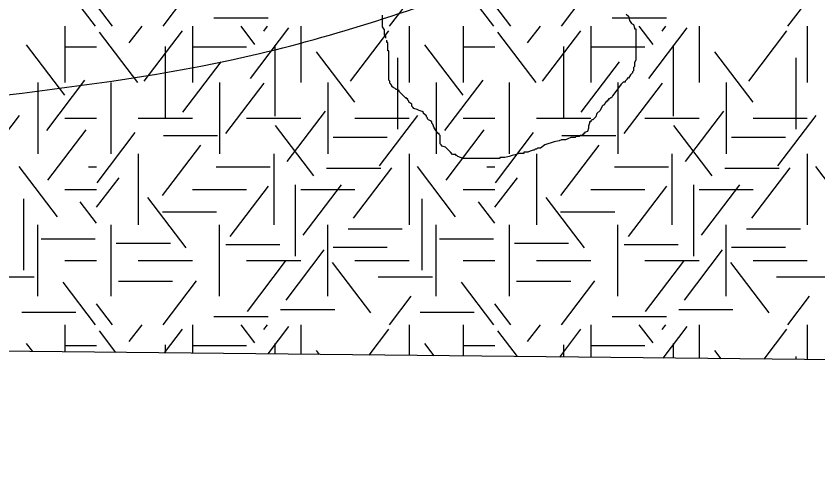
# Model space of a CAD drawing. Extents: x 419101 to 420177, y 4451541 to 4452254.
# Drawn here: x 419891.66 to 419911.55, y 4451540.51 to 4451551.73 of the extents above; entities that cross this region are included whole.
import ezdxf

# ---------------------------------------------------------------- set-up
doc = ezdxf.new("R2010")
doc.units = 0
for name, color, linetype in [('0_ÖNERİ_LEJAND', 7, 'Continuous'), ('3_HALİHAZIR', 7, 'Continuous'), ('Level 3', 7, 'Continuous'), ('Level 41', 7, 'Continuous')]:
    doc.layers.add(name, color=color, linetype=linetype)

msp = doc.modelspace()

# ---------------------------------------------------------------- linework, layer by layer
at = {"layer": '0_ÖNERİ_LEJAND'}
msp.add_lwpolyline([(419108.722, 4452245.778), (420173.096, 4452234.536), (420165.768, 4451540.511), (419101.295, 4451551.753)], close=True, dxfattribs=at)
at = {"layer": '3_HALİHAZIR'}
for points in [[(419823.158, 4451549.789), (419823.164, 4451549.79), (419829.854, 4451552.83), (419838.324, 4451557.73), (419864.054, 4451568.471), (419874.464, 4451571.841), (419888.954, 4451576.141), (419895.924, 4451578.691), (419906.074, 4451583.863), (419936.516, 4451595.874), (419942.649, 4451595.582)], [(419868.593, 4451543.65), (419885.874, 4451549.01), (419897.697, 4451550.796), (419903.814, 4451552.689), (419917.785, 4451558.531), (419940.385, 4451574.598), (419942.375, 4451575.629)]]:
    msp.add_spline(points, degree=3, dxfattribs=at)
at = {"layer": 'Level 3'}
for points in [[(419900.826, 4451551.175), (419900.826, 4451551.201), (419900.826, 4451551.226), (419900.8, 4451551.252), (419900.8, 4451551.278), (419900.8, 4451551.304), (419900.8, 4451551.33), (419900.8, 4451551.356), (419900.8, 4451551.382), (419900.748, 4451551.46), (419900.748, 4451551.538), (419900.748, 4451551.564), (419900.748, 4451551.642), (419900.748, 4451551.72), (419900.748, 4451551.746)], [(419906.792, 4451551.772), (419906.844, 4451551.72), (419906.87, 4451551.616), (419906.922, 4451551.538), (419906.974, 4451551.512), (419907, 4451551.434), (419907, 4451551.408), (419907.026, 4451551.408), (419907.026, 4451551.382), (419907.026, 4451551.356), (419907.026, 4451551.304), (419907.026, 4451551.201), (419907.026, 4451551.149), (419907.026, 4451551.071), (419907.026, 4451550.993), (419907.026, 4451550.915), (419907.026, 4451550.837), (419907.026, 4451550.759), (419907.026, 4451550.707), (419907.026, 4451550.629), (419907, 4451550.577), (419907, 4451550.473), (419906.974, 4451550.447), (419906.974, 4451550.37), (419906.948, 4451550.344), (419906.948, 4451550.318), (419906.896, 4451550.266), (419906.844, 4451550.188), (419906.818, 4451550.188), (419906.818, 4451550.162), (419906.792, 4451550.136), (419906.766, 4451550.11), (419906.766, 4451550.084), (419906.741, 4451550.084), (419906.715, 4451550.084)], [(419902.772, 4451548.188), (419902.746, 4451548.188), (419902.616, 4451548.24), (419902.59, 4451548.266), (419902.564, 4451548.266), (419902.564, 4451548.292), (419902.486, 4451548.292), (419902.434, 4451548.344), (419902.357, 4451548.422), (419902.305, 4451548.474), (419902.227, 4451548.5), (419902.201, 4451548.526), (419902.175, 4451548.552), (419902.175, 4451548.578), (419902.175, 4451548.656), (419902.175, 4451548.734), (419902.175, 4451548.759), (419902.149, 4451548.785), (419902.149, 4451548.811), (419902.123, 4451548.811), (419902.071, 4451548.889), (419902.019, 4451548.967), (419901.993, 4451549.045), (419901.967, 4451549.071), (419901.967, 4451549.097), (419901.941, 4451549.123), (419901.89, 4451549.149), (419901.864, 4451549.175), (419901.864, 4451549.201), (419901.838, 4451549.227), (419901.838, 4451549.253), (419901.76, 4451549.305), (419901.76, 4451549.331), (419901.734, 4451549.357), (419901.656, 4451549.383), (419901.604, 4451549.409), (419901.526, 4451549.435), (419901.5, 4451549.461), (419901.475, 4451549.487), (419901.475, 4451549.513), (419901.475, 4451549.539), (419901.397, 4451549.59), (419901.397, 4451549.616), (419901.371, 4451549.642), (419901.371, 4451549.668), (419901.345, 4451549.668), (419901.345, 4451549.694), (419901.319, 4451549.694), (419901.293, 4451549.72), (419901.267, 4451549.746), (419901.241, 4451549.772), (419901.215, 4451549.798), (419901.189, 4451549.824), (419901.163, 4451549.85), (419901.163, 4451549.876), (419901.111, 4451549.902), (419901.085, 4451549.902), (419901.059, 4451549.928), (419901.008, 4451549.954), (419900.982, 4451549.98), (419900.982, 4451550.006), (419900.956, 4451550.032), (419900.93, 4451550.058), (419900.93, 4451550.084), (419900.93, 4451550.11), (419900.904, 4451550.136), (419900.904, 4451550.162), (419900.904, 4451550.188), (419900.904, 4451550.266), (419900.904, 4451550.318), (419900.904, 4451550.344), (419900.904, 4451550.37), (419900.904, 4451550.395), (419900.904, 4451550.421), (419900.904, 4451550.447), (419900.904, 4451550.473), (419900.904, 4451550.499), (419900.904, 4451550.525), (419900.904, 4451550.551), (419900.904, 4451550.577), (419900.904, 4451550.603), (419900.904, 4451550.629), (419900.904, 4451550.655), (419900.904, 4451550.681), (419900.904, 4451550.707), (419900.904, 4451550.733), (419900.904, 4451550.811), (419900.904, 4451550.837), (419900.904, 4451550.863), (419900.878, 4451550.863), (419900.878, 4451550.889), (419900.878, 4451550.915), (419900.878, 4451550.941), (419900.878, 4451550.967), (419900.878, 4451550.993), (419900.878, 4451551.019), (419900.878, 4451551.045), (419900.878, 4451551.071), (419900.852, 4451551.071), (419900.852, 4451551.097), (419900.852, 4451551.123)], [(419906.715, 4451550.084), (419906.663, 4451550.032), (419906.507, 4451549.824), (419906.455, 4451549.746), (419906.429, 4451549.694), (419906.403, 4451549.694), (419906.377, 4451549.668), (419906.351, 4451549.668), (419906.351, 4451549.642), (419906.325, 4451549.642), (419906.325, 4451549.616), (419906.3, 4451549.616), (419906.3, 4451549.59), (419906.274, 4451549.59), (419906.248, 4451549.513), (419906.222, 4451549.513), (419906.196, 4451549.487), (419906.144, 4451549.383), (419906.066, 4451549.305), (419906.04, 4451549.227), (419905.962, 4451549.149), (419905.936, 4451549.149), (419905.91, 4451549.123), (419905.91, 4451549.097), (419905.884, 4451549.097), (419905.884, 4451549.071), (419905.859, 4451548.993), (419905.859, 4451548.941), (419905.833, 4451548.863), (419905.755, 4451548.837), (419905.755, 4451548.811), (419905.729, 4451548.811), (419905.729, 4451548.785), (419905.703, 4451548.785), (419905.703, 4451548.759), (419905.677, 4451548.759), (419905.651, 4451548.759), (419905.625, 4451548.734), (419905.599, 4451548.734), (419905.573, 4451548.734), (419905.547, 4451548.734), (419905.521, 4451548.708), (419905.495, 4451548.708), (419905.469, 4451548.708), (419905.443, 4451548.708), (419905.418, 4451548.708), (419905.34, 4451548.682), (419905.288, 4451548.656), (419905.21, 4451548.656), (419905.184, 4451548.656), (419905.132, 4451548.63), (419905.003, 4451548.604), (419904.769, 4451548.526), (419904.665, 4451548.448), (419904.587, 4451548.448), (419904.562, 4451548.422), (419904.536, 4451548.422), (419904.51, 4451548.396), (419904.484, 4451548.396), (419904.406, 4451548.37), (419904.354, 4451548.344), (419904.328, 4451548.344), (419904.302, 4451548.344), (419904.276, 4451548.344), (419904.25, 4451548.344), (419904.25, 4451548.318), (419904.224, 4451548.318), (419904.198, 4451548.318), (419904.121, 4451548.318), (419904.069, 4451548.292), (419903.965, 4451548.266), (419903.887, 4451548.24), (419903.783, 4451548.214), (419903.731, 4451548.214), (419903.705, 4451548.214), (419903.68, 4451548.214), (419903.654, 4451548.214), (419903.654, 4451548.188), (419903.628, 4451548.188), (419903.602, 4451548.188), (419903.576, 4451548.188), (419903.55, 4451548.188), (419903.524, 4451548.188), (419903.498, 4451548.188), (419903.472, 4451548.188), (419903.446, 4451548.188), (419903.42, 4451548.188), (419903.342, 4451548.188), (419903.29, 4451548.188), (419903.213, 4451548.188), (419903.161, 4451548.188), (419903.135, 4451548.188), (419903.109, 4451548.188), (419903.057, 4451548.188), (419902.979, 4451548.188), (419902.953, 4451548.188), (419902.901, 4451548.188), (419902.875, 4451548.188), (419902.823, 4451548.188), (419902.798, 4451548.188), (419902.772, 4451548.188)]]:
    msp.add_lwpolyline(points, dxfattribs=at)
at = {"layer": 'Level 41'}
for p, q in [((419893.627, 4451551.474), (419892.825, 4451552.53)), ((419895.303, 4451551.474), (419896.132, 4451552.565)), ((419903.506, 4451551.474), (419902.704, 4451552.53)), ((419905.182, 4451551.474), (419906.011, 4451552.565)), ((419900.923, 4451551.474), (419901.46, 4451552.18)), ((419910.802, 4451551.474), (419911.339, 4451552.18)), ((419894.05, 4451551.474), (419893.656, 4451551.992)), ((419903.929, 4451551.474), (419903.535, 4451551.992)), ((419896.565, 4451551.68), (419897.908, 4451551.68)), ((419906.444, 4451551.68), (419907.787, 4451551.68)), ((419892.868, 4451551.474), (419892.868, 4451550.076)), ((419892.868, 4451551.474), (419892.868, 4451550.076)), ((419894.466, 4451551.057), (419894.783, 4451551.474)), ((419896.032, 4451551.474), (419896.032, 4451550.076)), ((419897.581, 4451551.022), (419897.237, 4451551.474)), ((419897.474, 4451550.18), (419898.424, 4451551.43)), ((419897.807, 4451551.354), (419897.898, 4451551.474)), ((419898.718, 4451551.474), (419898.718, 4451550.076)), ((419901.404, 4451551.474), (419901.404, 4451550.076)), ((419902.747, 4451551.474), (419902.747, 4451550.076)), ((419902.747, 4451551.474), (419902.747, 4451550.076)), ((419904.345, 4451551.057), (419904.662, 4451551.474)), ((419905.911, 4451551.474), (419905.911, 4451550.076)), ((419907.46, 4451551.022), (419907.116, 4451551.474)), ((419907.353, 4451550.18), (419908.303, 4451551.43)), ((419907.686, 4451551.354), (419907.777, 4451551.474)), ((419908.597, 4451551.474), (419908.597, 4451550.076)), ((419911.283, 4451551.474), (419911.283, 4451550.076)), ((419894.677, 4451550.076), (419893.728, 4451551.326)), ((419894.837, 4451550.111), (419895.786, 4451551.361)), ((419899.951, 4451550.111), (419900.9, 4451551.361)), ((419904.556, 4451550.076), (419903.607, 4451551.326)), ((419904.716, 4451550.111), (419905.665, 4451551.361)), ((419909.83, 4451550.111), (419910.779, 4451551.361)), ((419892.869, 4451549.76), (419891.92, 4451551.009)), ((419898.074, 4451551.007), (419898.074, 4451549.24)), ((419902.748, 4451549.76), (419901.799, 4451551.009)), ((419907.953, 4451551.007), (419907.953, 4451549.24)), ((419892.868, 4451550.96), (419893.656, 4451550.96)), ((419895.357, 4451550.972), (419895.357, 4451549.205)), ((419896.032, 4451550.96), (419897.375, 4451550.96)), ((419900.058, 4451549.585), (419899.109, 4451550.834)), ((419902.747, 4451550.96), (419903.535, 4451550.96)), ((419905.236, 4451550.972), (419905.236, 4451549.205)), ((419905.911, 4451550.96), (419907.254, 4451550.96)), ((419909.937, 4451549.585), (419908.988, 4451550.834)), ((419895.797, 4451549.339), (419896.746, 4451550.589)), ((419901.122, 4451550.686), (419901.122, 4451548.919)), ((419905.676, 4451549.339), (419906.625, 4451550.589)), ((419911.001, 4451550.686), (419911.001, 4451548.919)), ((419892.197, 4451550.076), (419892.197, 4451548.309)), ((419892.197, 4451550.076), (419892.197, 4451548.309)), ((419892.417, 4451548.883), (419893.366, 4451550.133)), ((419894.018, 4451548.309), (419894.018, 4451550.076)), ((419896.704, 4451550.076), (419896.704, 4451548.309)), ((419896.863, 4451548.814), (419897.812, 4451550.064)), ((419899.39, 4451550.076), (419899.39, 4451548.309)), ((419902.076, 4451550.076), (419902.076, 4451548.309)), ((419902.076, 4451550.076), (419902.076, 4451548.309)), ((419902.296, 4451548.883), (419903.245, 4451550.133)), ((419903.897, 4451548.309), (419903.897, 4451550.076)), ((419906.583, 4451550.076), (419906.583, 4451548.309)), ((419906.742, 4451548.814), (419907.691, 4451550.064)), ((419909.269, 4451550.076), (419909.269, 4451548.309)), ((419890.792, 4451548.008), (419891.741, 4451549.258)), ((419892.868, 4451549.192), (419893.656, 4451549.192)), ((419894.689, 4451549.192), (419896.032, 4451549.192)), ((419897.375, 4451549.192), (419898.718, 4451549.192)), ((419898.38, 4451548.113), (419899.331, 4451549.362)), ((419900.061, 4451549.192), (419901.404, 4451549.192)), ((419900.671, 4451548.008), (419901.62, 4451549.258)), ((419902.747, 4451549.192), (419903.535, 4451549.192)), ((419904.568, 4451549.192), (419905.911, 4451549.192)), ((419907.254, 4451549.192), (419908.597, 4451549.192)), ((419908.259, 4451548.113), (419909.21, 4451549.362)), ((419909.94, 4451549.192), (419911.283, 4451549.192)), ((419910.55, 4451548.008), (419911.499, 4451549.258)), ((419899.046, 4451547.763), (419898.096, 4451549.012)), ((419908.925, 4451547.763), (419907.975, 4451549.012)), ((419892.443, 4451547.657), (419893.393, 4451548.906)), ((419893.666, 4451547.588), (419894.615, 4451548.837)), ((419902.322, 4451547.657), (419903.272, 4451548.906)), ((419903.545, 4451547.588), (419904.494, 4451548.837)), ((419895.313, 4451548.758), (419896.656, 4451548.758)), ((419899.521, 4451548.722), (419900.864, 4451548.722)), ((419905.192, 4451548.758), (419906.535, 4451548.758)), ((419909.4, 4451548.722), (419910.743, 4451548.722)), ((419895.291, 4451547.271), (419896.24, 4451548.521)), ((419905.17, 4451547.271), (419906.119, 4451548.521)), ((419894.689, 4451548.309), (419894.689, 4451546.542)), ((419898.047, 4451548.309), (419898.047, 4451546.542)), ((419901.404, 4451548.309), (419901.404, 4451546.542)), ((419904.568, 4451548.309), (419904.568, 4451546.542)), ((419907.926, 4451548.309), (419907.926, 4451546.542)), ((419911.283, 4451548.309), (419911.283, 4451546.542)), ((419892.682, 4451546.745), (419891.733, 4451547.994)), ((419893.452, 4451547.985), (419893.656, 4451547.985)), ((419896.619, 4451547.985), (419897.962, 4451547.985)), ((419899.361, 4451547.952), (419900.704, 4451547.952)), ((419900.031, 4451546.711), (419900.981, 4451547.961)), ((419902.561, 4451546.745), (419901.612, 4451547.994)), ((419903.331, 4451547.985), (419903.535, 4451547.985)), ((419906.498, 4451547.985), (419907.841, 4451547.985)), ((419909.24, 4451547.952), (419910.583, 4451547.952)), ((419909.91, 4451546.711), (419910.86, 4451547.961)), ((419912.44, 4451546.745), (419911.491, 4451547.994)), ((419893.656, 4451546.979), (419894.215, 4451547.715)), ((419903.535, 4451546.979), (419904.094, 4451547.715)), ((419892.868, 4451547.425), (419893.656, 4451547.425)), ((419896.032, 4451547.425), (419897.375, 4451547.425)), ((419896.968, 4451546.255), (419897.918, 4451547.505)), ((419898.579, 4451547.537), (419898.579, 4451545.769)), ((419898.718, 4451547.425), (419900.061, 4451547.425)), ((419898.779, 4451546.291), (419899.728, 4451547.54)), ((419902.747, 4451547.425), (419903.535, 4451547.425)), ((419905.911, 4451547.425), (419907.254, 4451547.425)), ((419906.847, 4451546.255), (419907.797, 4451547.505)), ((419908.458, 4451547.537), (419908.458, 4451545.769)), ((419908.597, 4451547.425), (419909.94, 4451547.425)), ((419908.658, 4451546.291), (419909.607, 4451547.54)), ((419895.876, 4451545.974), (419894.927, 4451547.224)), ((419905.755, 4451545.974), (419904.806, 4451547.224)), ((419891.843, 4451547.187), (419891.843, 4451545.419)), ((419893.656, 4451546.585), (419893.25, 4451547.119)), ((419901.722, 4451547.187), (419901.722, 4451545.419)), ((419903.535, 4451546.585), (419903.129, 4451547.119)), ((419895.286, 4451546.865), (419896.629, 4451546.865)), ((419905.165, 4451546.865), (419906.508, 4451546.865)), ((419892.197, 4451544.774), (419892.197, 4451546.542)), ((419894.018, 4451544.774), (419894.018, 4451546.542)), ((419896.704, 4451544.774), (419896.704, 4451546.542)), ((419899.39, 4451544.774), (419899.39, 4451546.542)), ((419899.895, 4451546.444), (419901.238, 4451546.444)), ((419902.076, 4451544.774), (419902.076, 4451546.542)), ((419903.897, 4451544.774), (419903.897, 4451546.542)), ((419906.583, 4451544.774), (419906.583, 4451546.542)), ((419909.269, 4451544.774), (419909.269, 4451546.542)), ((419909.774, 4451546.444), (419911.117, 4451546.444)), ((419892.279, 4451546.199), (419893.622, 4451546.199)), ((419894.141, 4451546.093), (419895.484, 4451546.093)), ((419896.858, 4451546.059), (419898.201, 4451546.059)), ((419902.158, 4451546.199), (419903.501, 4451546.199)), ((419904.02, 4451546.093), (419905.363, 4451546.093)), ((419906.737, 4451546.059), (419908.08, 4451546.059)), ((419898.354, 4451544.677), (419899.303, 4451545.927)), ((419899.521, 4451545.988), (419900.864, 4451545.988)), ((419908.233, 4451544.677), (419909.182, 4451545.927)), ((419909.4, 4451545.988), (419910.743, 4451545.988)), ((419892.868, 4451545.658), (419893.656, 4451545.658)), ((419894.689, 4451545.658), (419896.032, 4451545.658)), ((419897.375, 4451545.658), (419898.718, 4451545.658)), ((419897.394, 4451544.398), (419898.343, 4451545.647)), ((419900.457, 4451544.363), (419899.507, 4451545.612)), ((419900.061, 4451545.658), (419901.404, 4451545.658)), ((419902.747, 4451545.658), (419903.535, 4451545.658)), ((419904.568, 4451545.658), (419905.911, 4451545.658)), ((419907.254, 4451545.658), (419908.597, 4451545.658)), ((419907.273, 4451544.398), (419908.222, 4451545.647)), ((419910.336, 4451544.363), (419909.386, 4451545.612)), ((419909.94, 4451545.658), (419911.283, 4451545.658)), ((419890.761, 4451545.251), (419892.104, 4451545.251)), ((419900.64, 4451545.251), (419901.983, 4451545.251)), ((419910.519, 4451545.251), (419911.862, 4451545.251)), ((419893.627, 4451544.065), (419892.825, 4451545.121)), ((419894.195, 4451545.147), (419895.537, 4451545.147)), ((419895.303, 4451544.065), (419896.132, 4451545.156)), ((419903.506, 4451544.065), (419902.704, 4451545.121)), ((419904.074, 4451545.147), (419905.416, 4451545.147)), ((419905.182, 4451544.065), (419906.011, 4451545.156)), ((419900.923, 4451544.065), (419901.46, 4451544.771)), ((419910.802, 4451544.065), (419911.339, 4451544.771)), ((419894.05, 4451544.065), (419893.656, 4451544.583)), ((419898.217, 4451544.446), (419899.56, 4451544.446)), ((419903.929, 4451544.065), (419903.535, 4451544.583)), ((419908.096, 4451544.446), (419909.439, 4451544.446)), ((419891.8, 4451544.377), (419893.143, 4451544.377)), ((419896.565, 4451544.271), (419897.908, 4451544.271)), ((419901.679, 4451544.377), (419903.022, 4451544.377)), ((419906.444, 4451544.271), (419907.787, 4451544.271)), ((419892.868, 4451544.065), (419892.868, 4451543.393)), ((419892.868, 4451544.065), (419892.868, 4451543.393)), ((419894.466, 4451543.648), (419894.783, 4451544.065)), ((419896.032, 4451544.065), (419896.032, 4451543.36)), ((419897.581, 4451543.613), (419897.237, 4451544.065)), ((419897.807, 4451543.945), (419897.898, 4451544.065)), ((419897.907, 4451543.34), (419898.424, 4451544.021)), ((419898.718, 4451544.065), (419898.718, 4451543.332)), ((419901.404, 4451544.065), (419901.404, 4451543.303)), ((419902.747, 4451544.065), (419902.747, 4451543.289)), ((419902.747, 4451544.065), (419902.747, 4451543.289)), ((419904.345, 4451543.648), (419904.662, 4451544.065)), ((419905.911, 4451544.065), (419905.911, 4451543.256)), ((419907.46, 4451543.613), (419907.116, 4451544.065)), ((419907.686, 4451543.945), (419907.777, 4451544.065)), ((419907.707, 4451543.237), (419908.303, 4451544.021)), ((419908.597, 4451544.065), (419908.597, 4451543.227)), ((419911.283, 4451544.065), (419911.283, 4451543.199)), ((419894.136, 4451543.38), (419893.728, 4451543.917)), ((419895.342, 4451543.367), (419895.786, 4451543.952)), ((419900.415, 4451543.314), (419900.9, 4451543.952)), ((419904.094, 4451543.275), (419903.607, 4451543.917)), ((419905.143, 4451543.264), (419905.665, 4451543.952)), ((419910.216, 4451543.21), (419910.779, 4451543.952)), ((419892.071, 4451543.402), (419891.92, 4451543.6)), ((419892.868, 4451543.551), (419893.656, 4451543.551)), ((419895.357, 4451543.563), (419895.357, 4451543.367)), ((419896.032, 4451543.551), (419897.375, 4451543.551)), ((419898.074, 4451543.598), (419898.074, 4451543.339)), ((419899.184, 4451543.327), (419899.109, 4451543.425)), ((419902.029, 4451543.297), (419901.799, 4451543.6)), ((419902.747, 4451543.551), (419903.535, 4451543.551)), ((419905.236, 4451543.563), (419905.236, 4451543.263)), ((419905.911, 4451543.551), (419907.254, 4451543.551)), ((419907.953, 4451543.598), (419907.953, 4451543.234)), ((419909.143, 4451543.222), (419908.988, 4451543.425)), ((419911.001, 4451543.277), (419911.001, 4451543.202))]:
    msp.add_line(p, q, dxfattribs=at)

doc.saveas('drawing.dxf')
